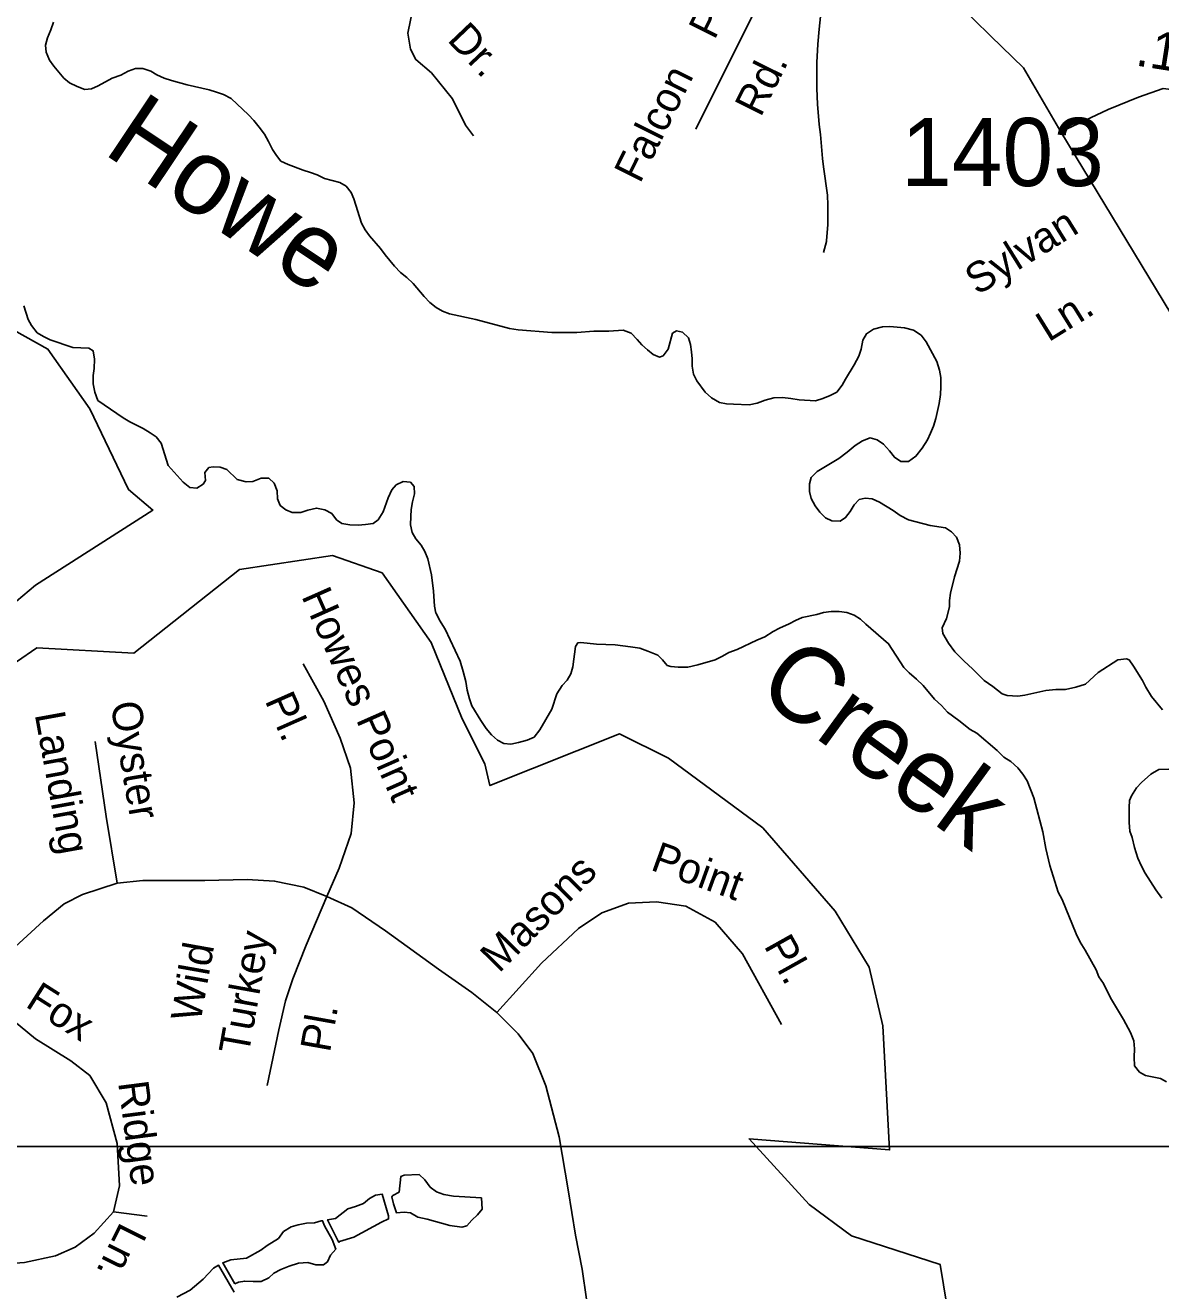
# Model space of a CAD drawing. Extents: x 1945482 to 2853149, y 66427 to 1015778.
# Drawn here: x 2362789 to 2365249, y 183881 to 186623 of the extents above; entities that cross this region are included whole.
import ezdxf

# ---------------------------------------------------------------- set-up
doc = ezdxf.new("R2010")
doc.units = 0
for name, color, linetype in [('Old_Level_10', 7, 'Continuous'), ('Old_Level_17', 7, 'Continuous'), ('Old_Level_21', 7, 'Continuous'), ('Old_Level_32', 7, 'Continuous'), ('Old_Level_35', 7, 'Continuous'), ('Old_Level_48', 7, 'Continuous'), ('Old_Level_49', 7, 'Continuous'), ('Old_Level_60', 7, 'Continuous'), ('Old_Level_63', 7, 'Continuous'), ('Old_Level_8', 7, 'Continuous')]:
    doc.layers.add(name, color=color, linetype=linetype)

msp = doc.modelspace()

# ---------------------------------------------------------------- linework, layer by layer
at = {"layer": 'Old_Level_32'}
for points in [[(2365032.2, 186392.5), (2364951.2, 186531), (2364880.4, 186599.8), (2364844.2, 186635.6), (2364799.7, 186677.3), (2364736.5, 186723.6), (2364646.9, 186771.9), (2364588.7, 186807.4), (2364548.4, 186831), (2364506.6, 186870.3), (2364357.8, 186990.7), (2364173.1, 187169.6)], [(2365032.2, 186392.5), (2365134.6, 186440.5), (2365200.2, 186467.8), (2365254.1, 186486.5), (2365382.9, 186470.1), (2365516.3, 186450.9)], [(2365318.4, 185919.8), (2365032.2, 186392.5)]]:
    msp.add_lwpolyline(points, dxfattribs=at)
at = {"layer": 'Old_Level_35'}
for p, q in [((2364480.1, 186876.5), (2364242, 186398.4)), ((2362980.4, 184052.1), (2363053.7, 184042.5))]:
    msp.add_line(p, q, dxfattribs=at)
for points in [[(2363475.5, 187170.4), (2363578, 187073.5), (2363629.3, 186988), (2363686.3, 186885.3), (2363674.9, 186765.6), (2363635, 186691.5), (2363617.9, 186606), (2363623.6, 186571.8), (2363635, 186549), (2363669.2, 186520.5), (2363714.8, 186463.5), (2363743.2, 186406.5), (2363760.3, 186383.6)], [(2364548.4, 186831), (2364514.8, 186662.8), (2364511.6, 186642.6), (2364508.7, 186614.5), (2364506, 186582.4), (2364503.6, 186542.3), (2364504, 186532.3), (2364503.8, 186486.3), (2364505.2, 186452.3), (2364508.9, 186408.4), (2364511.8, 186386.5), (2364515.8, 186334.7), (2364518.5, 186316.8), (2364527, 186255.1), (2364527.9, 186233.1), (2364527.5, 186191.1), (2364524.9, 186157), (2364525, 186155), (2364518.3, 186130.9)], [(2363442.4, 184735.1), (2363469.5, 184796.5), (2363495, 184871.4), (2363501.4, 184938.3), (2363493.4, 185013.3), (2363471.1, 185078.6), (2363436, 185158.3), (2363391.4, 185239.6)], [(2362988.3, 184763.8), (2362964.4, 184908.9), (2362940.5, 185071.4)], [(2362988.3, 184763.8), (2363044.1, 184770.2), (2363177.9, 184770.2), (2363270.3, 184771.8), (2363329.3, 184768.6), (2363393, 184755.8), (2363442.4, 184735.1)], [(2362684, 184547.8), (2362749.3, 184609.2), (2362829, 184682.5), (2362873.6, 184719.2), (2362913.4, 184739.9), (2362988.3, 184763.8)], [(2363442.4, 184735.1), (2363397.8, 184629.9), (2363369.1, 184556.6), (2363353.2, 184508.8), (2363338.8, 184446.6), (2363313.4, 184325.5)], [(2363442.4, 184735.1), (2363496.6, 184710.4), (2363569.9, 184661), (2363684.6, 184578.1), (2363756.3, 184527.1), (2363810.4, 184484.1)], [(2363810.4, 184484.1), (2363907.6, 184590.9), (2363987.3, 184665.8), (2364038.3, 184700), (2364095.6, 184720.8), (2364156.2, 184724), (2364219.9, 184714.4), (2364283.6, 184679.3), (2364342.6, 184610.8), (2364427, 184457.8)], [(2362980.4, 184052.1), (2362993.1, 184107.9), (2362988.3, 184200.3), (2362964.4, 184288), (2362929.4, 184347), (2362888, 184378.9), (2362811.5, 184426.7), (2362749.3, 184477.7), (2362684, 184547.8)], [(2363810.4, 184484.1), (2363856.6, 184437.8), (2363888.5, 184394.8), (2363917.2, 184324.7), (2363945.9, 184214.7), (2363965, 184099.9), (2363980.9, 184001.1), (2363995.3, 183927.8), (2364004.8, 183862.4), (2364009.6, 183781.1), (2364004.8, 183733.3)], [(2362634.6, 183940.5), (2362696.8, 183935.7), (2362787.6, 183942.1), (2362854.5, 183956.5), (2362897.5, 183975.6), (2362938.9, 184005.9), (2362980.4, 184052.1)]]:
    msp.add_lwpolyline(points, dxfattribs=at)
at = {"layer": 'Old_Level_48'}
for points in [[(2362764.6, 185962.6), (2362838.3, 185921.7), (2362929.5, 185791.7), (2363012.6, 185617.1), (2363065.8, 185572.8), (2362811.7, 185410.2), (2362646.2, 185271.2)], [(2362637.3, 185153), (2362814.6, 185274.2), (2363024.4, 185262.3), (2363253.2, 185443.7), (2363454.8, 185474.2), (2363562.3, 185436.8), (2363668.6, 185286), (2363735.8, 185120.1), (2363784.6, 185022.4), (2363795.7, 184975.6), (2364076.4, 185087.9), (2364182.8, 185034.7), (2364386.7, 184883.9), (2364543.3, 184703.6), (2364617.2, 184582.3), (2364646.8, 184455.2), (2364661.5, 184186.2), (2364357.2, 184209.8), (2364487.2, 184067.9), (2364578.8, 183999.9), (2364770.9, 183937.8), (2364806.3, 183722)]]:
    msp.add_lwpolyline(points, dxfattribs=at)
at = {"layer": 'Old_Level_49'}
for points in [[(2362764.6, 185962.6), (2362838.3, 185921.7), (2362929.5, 185791.7), (2363012.6, 185617.1), (2363065.8, 185572.8), (2362811.7, 185410.2), (2362646.2, 185271.2)], [(2362637.3, 185153), (2362814.6, 185274.2), (2363024.4, 185262.3), (2363253.2, 185443.7), (2363454.8, 185474.2), (2363562.3, 185436.8), (2363668.6, 185286), (2363735.8, 185120.1), (2363784.6, 185022.4), (2363795.7, 184975.6), (2364076.4, 185087.9), (2364182.8, 185034.7), (2364386.7, 184883.9), (2364543.3, 184703.6), (2364617.2, 184582.3), (2364646.8, 184455.2), (2364661.5, 184186.2), (2364357.2, 184209.8), (2364487.2, 184067.9), (2364578.8, 183999.9), (2364770.9, 183937.8), (2364806.3, 183722)]]:
    msp.add_lwpolyline(points, dxfattribs=at)
at = {"layer": 'Old_Level_60'}
for points in [[(2362850.5, 186630), (2362845, 186613.1), (2362837.5, 186596.2), (2362833.5, 186580.4), (2362834.7, 186564.7), (2362842, 186547.8), (2362851.2, 186534.3), (2362873.2, 186508.3), (2362885, 186498.8), (2362902, 186490.7), (2362918.2, 186484.3), (2362932.5, 186485.2), (2362947, 186491.9), (2362977.7, 186508.7), (2362996.2, 186515.3), (2363012.5, 186523.6), (2363028, 186529.8), (2363044, 186529.6), (2363061.2, 186523.7), (2363074.5, 186516.1), (2363090, 186508.9), (2363106, 186503.4), (2363139.7, 186494), (2363188, 186483.1), (2363203.7, 186478.6), (2363218.7, 186473), (2363235.5, 186464.8), (2363273, 186429.2), (2363284.2, 186416.7), (2363296.2, 186402.3), (2363307.2, 186387.1), (2363316.5, 186371.4), (2363324.5, 186353.9), (2363333.5, 186340.7), (2363343, 186329.1), (2363359, 186321.3), (2363391.5, 186309), (2363407, 186304.5), (2363421.5, 186298.8), (2363437.7, 186291.3), (2363470.5, 186282.5), (2363484.2, 186274.5), (2363495.5, 186261), (2363501, 186247), (2363517.7, 186194.4), (2363525.2, 186180.3), (2363534.7, 186167.1), (2363558.5, 186139.8), (2363568.7, 186125.7), (2363589, 186100.9), (2363601.7, 186087.8), (2363615.7, 186076.8), (2363629.5, 186063.9), (2363653, 186035.7), (2363665.5, 186022.3), (2363679.2, 186011.5), (2363693, 186003.8), (2363708.5, 185997.6), (2363765.5, 185985.6), (2363838.5, 185966.3), (2363857, 185962.9), (2363930, 185957.7), (2363965.5, 185957.3), (2363984.2, 185957.6), (2364020.5, 185960.6), (2364053.2, 185960.5), (2364084.5, 185962.7), (2364101.5, 185955.8), (2364115, 185942.3), (2364125, 185931), (2364136.7, 185919.7), (2364149, 185909.7), (2364162.7, 185903.8), (2364170.7, 185907), (2364181.5, 185921.3), (2364191, 185955.7), (2364199.5, 185961), (2364212.5, 185958.2), (2364226, 185946.1), (2364230.2, 185931.2), (2364232.7, 185915.7), (2364233.7, 185900.6), (2364233.7, 185884.3)], [(2362786.2, 186015.5), (2362795.7, 185985.9), (2362803, 185972.3), (2362815.2, 185956.5), (2362828.5, 185948.9), (2362843, 185941.8), (2362892.7, 185925), (2362927, 185923.8), (2362936.2, 185917.9), (2362939.5, 185899.7), (2362938.7, 185879.8), (2362936.5, 185864), (2362936.2, 185846.2), (2362939.7, 185828.1), (2362946.2, 185810.2), (2363001.2, 185772.6), (2363015.5, 185764), (2363044.5, 185749.5), (2363060, 185740.2), (2363073, 185731.2), (2363083.5, 185717.6), (2363098.5, 185669.4), (2363131.5, 185632.8), (2363145.5, 185621.8), (2363160.7, 185620), (2363174.7, 185629), (2363180, 185636.5), (2363178, 185654.3), (2363187.2, 185665), (2363196, 185666.3), (2363211.2, 185665.8), (2363226, 185660.7), (2363248.5, 185638.9), (2363267.7, 185633.9), (2363282, 185634.7), (2363300, 185641.6), (2363316.7, 185641.8), (2363328.5, 185630.9), (2363334.7, 185614.2), (2363336, 185597), (2363341.5, 185582.6), (2363353.5, 185573.1), (2363367.5, 185567.2), (2363386, 185567.4), (2363401, 185572.4), (2363420, 185577.1), (2363438.5, 185573.5), (2363453.2, 185565), (2363463.2, 185551.6), (2363475, 185543.9), (2363492, 185540.8), (2363510.5, 185540), (2363526, 185541.1), (2363543, 185543.4), (2363553.7, 185551.8), (2363564.7, 185568.8), (2363575.5, 185599), (2363583, 185616.4), (2363593, 185627.7), (2363607.5, 185634.3), (2363623.7, 185633.4), (2363632, 185623.6), (2363632.2, 185608), (2363628, 185590.6), (2363625.5, 185573.7), (2363624.5, 185558.5), (2363624, 185540.3), (2363627, 185523.9), (2363635.5, 185510.5), (2363647, 185496.3), (2363655, 185483.1), (2363661, 185466.7), (2363669.5, 185432.6), (2363673.5, 185397), (2363676, 185364.3)], [(2364233.7, 185884.3), (2364236.7, 185867.1), (2364243.7, 185852.9), (2364262, 185828.1), (2364276, 185815.6), (2364292.7, 185805.8), (2364308, 185803.2), (2364323.5, 185801.9), (2364357, 185800.9), (2364374.7, 185804.6), (2364392, 185810.9), (2364411, 185815.8), (2364429.7, 185816.5), (2364447.7, 185814.7), (2364465.7, 185811.7), (2364501, 185809.6), (2364517, 185814.3), (2364532.7, 185820.6), (2364547, 185828.5), (2364558.5, 185843), (2364565.7, 185856.3), (2364584.7, 185887.1), (2364594.5, 185905.9), (2364600, 185921.5), (2364603.5, 185940.6), (2364611.5, 185954.6), (2364626.5, 185964.7), (2364646.2, 185969.7), (2364662, 185970.5), (2364693.5, 185967.5), (2364713, 185962.8), (2364730, 185951.5), (2364740.7, 185937.2), (2364763.7, 185894.4), (2364769.5, 185875.8), (2364772.2, 185859.6), (2364772.5, 185839.5), (2364771.7, 185823.3), (2364769, 185803.7), (2364761.5, 185770.9), (2364756.5, 185754.8), (2364750.2, 185739.6), (2364743.5, 185725), (2364731.7, 185706.5), (2364718.5, 185689.2), (2364702.7, 185677.8), (2364685.7, 185678), (2364671.7, 185687.2), (2364661.2, 185701.3), (2364648, 185715.8), (2364634.2, 185724.5), (2364619.2, 185729.5), (2364602.7, 185722.8), (2364586.7, 185712.4), (2364569.5, 185698.3)], [(2364569.5, 185698.3), (2364551.2, 185684.7), (2364504.7, 185656), (2364491.7, 185643.3), (2364488.2, 185629.7), (2364488, 185612.7), (2364491.5, 185597.4), (2364500.2, 185581.5), (2364510.2, 185568), (2364522.5, 185555.8), (2364536.2, 185549.1), (2364554.2, 185548.3), (2364566, 185556.5), (2364576.2, 185569.6), (2364585, 185583.8), (2364595.5, 185595.2), (2364608.5, 185598.2), (2364623.5, 185596.8), (2364639.2, 185589.6), (2364669.5, 185571.5), (2364684.2, 185560.6), (2364702, 185551.5), (2364749, 185539.5), (2364782.2, 185534), (2364795.5, 185525.5), (2364806, 185513.9), (2364813, 185497.3), (2364814.2, 185479.6), (2364813, 185461.7), (2364802, 185428.2), (2364793.5, 185392.5), (2364791.5, 185376.4), (2364791, 185362.7), (2364784.5, 185337.5), (2364775.5, 185317.5), (2364777, 185305), (2364789, 185284), (2364803, 185265.1), (2364822.2, 185245.6), (2364842, 185228.1), (2364866.5, 185203.6), (2364884.7, 185190.5), (2364905.2, 185174.4), (2364916.2, 185170.9), (2364939.2, 185169.5), (2364954.2, 185171.5), (2365000, 185181.8), (2365021.5, 185184.1), (2365042.5, 185184), (2365065, 185189.2), (2365085.5, 185195.7), (2365113.5, 185220.5), (2365155.5, 185248.3), (2365174.5, 185250.1), (2365180.2, 185248.3), (2365189.7, 185234.7), (2365209.2, 185203.3), (2365216.5, 185189.1), (2365229, 185168.8), (2365252.2, 185139.9)], [(2363676, 185364.3), (2363678.7, 185349.2), (2363679.5, 185349.3), (2363686.7, 185333.9), (2363698.5, 185314.5), (2363731, 185245.3), (2363738, 185223.1), (2363743.7, 185200.9), (2363746.5, 185182.1), (2363751.2, 185163.6), (2363756.7, 185148.3), (2363775.7, 185116.7), (2363787.7, 185099.1), (2363799, 185085.4), (2363812, 185074.2), (2363825.7, 185066.9), (2363841.2, 185065.4), (2363857.7, 185068.8), (2363876.5, 185074), (2363891.5, 185080.7), (2363904, 185096.2), (2363929.5, 185141.5), (2363941, 185174.1), (2363952, 185192.6), (2363962.7, 185204.2), (2363971.2, 185217.6), (2363975.5, 185233.2), (2363981, 185277.3), (2363986, 185284.7), (2363992.7, 185285.8), (2364026.5, 185281.9), (2364067.2, 185280.4), (2364100.2, 185276.6), (2364120.7, 185273.2), (2364138, 185267.2), (2364159.2, 185258.1), (2364169.7, 185248.4), (2364180, 185235.8), (2364187.5, 185233.7), (2364203.7, 185232.1), (2364224.7, 185232.3), (2364246, 185237.2), (2364283.5, 185248.4), (2364299.5, 185255.8), (2364313.2, 185263.8), (2364331, 185270.6), (2364373.7, 185290.7), (2364391, 185297.7), (2364409, 185309.5), (2364423, 185316.9), (2364444, 185326.2), (2364457.7, 185333.5), (2364472.2, 185339.6), (2364503.7, 185346.3), (2364518, 185350.6)], [(2364518, 185350.6), (2364534.5, 185352.6), (2364552, 185352.7), (2364568.7, 185350.7), (2364584.5, 185344.7), (2364598.7, 185336.2), (2364610.2, 185325.4), (2364659.2, 185283), (2364692.5, 185231.5), (2364703.5, 185220.2), (2364720, 185206.3), (2364734, 185192.2), (2364758.5, 185163.2), (2364774, 185149.2), (2364786.7, 185134.9), (2364811.5, 185116.9), (2364836, 185097.4), (2364850, 185089.4), (2364894.5, 185051.5), (2364909.2, 185037.3), (2364924, 185027.8), (2364939.5, 185014.1), (2364950, 185000), (2364959.2, 184985.8), (2364973.7, 184949.4), (2364993.5, 184875.4), (2365000, 184839.3), (2365008.5, 184802.2), (2365026.7, 184744.9), (2365035, 184728.9), (2365065.5, 184654.2), (2365074, 184635.9), (2365085, 184618.9), (2365109, 184576.6), (2365114.5, 184561.3), (2365124.5, 184546.4), (2365140.2, 184515.7), (2365168, 184468.4), (2365183.5, 184440.2), (2365190.5, 184422.6), (2365191.5, 184404.8), (2365191, 184386.8), (2365192.2, 184368.3), (2365202.7, 184354.2), (2365216, 184347.5), (2365248, 184341.1), (2365261.5, 184333.8)], [(2365266, 185011.3), (2365244.5, 185010.7), (2365230.5, 185002.6), (2365227.5, 185000), (2365207, 184982), (2365196.5, 184970.7), (2365185.2, 184953.6), (2365181, 184943.1), (2365180, 184927.9), (2365180, 184895.5), (2365182, 184877.1), (2365186.7, 184862.8), (2365192, 184841.6), (2365199, 184818.4), (2365206.7, 184800.7), (2365215.2, 184785.8), (2365238.2, 184749.9), (2365251.2, 184731.9)], [(2363777.5, 184082.3), (2363717, 184085.9), (2363695.7, 184089.1), (2363679.7, 184095.3), (2363666, 184105.6), (2363654.7, 184121.4), (2363642.2, 184132.5), (2363610, 184131.6), (2363603, 184128.6), (2363599.2, 184094.7), (2363585.5, 184087.2), (2363583.2, 184084.4), (2363587, 184069.2), (2363593.2, 184049.8), (2363609.7, 184051.4), (2363623.5, 184049.5), (2363639.7, 184040.1), (2363659.7, 184035.8), (2363708.7, 184022.5), (2363735, 184018.5), (2363745.5, 184021.5), (2363756.2, 184033.8), (2363768.7, 184045.7), (2363779.2, 184057.6), (2363777.5, 184082.3)], [(2363468.2, 183985.6), (2363444.2, 184034.8), (2363461.2, 184037.1), (2363487.7, 184058.4), (2363504.9, 184063.2), (2363522.2, 184069.8), (2363534.7, 184080.4), (2363547.7, 184088.3), (2363562.4, 184090.1), (2363576.2, 184043.3), (2363576.4, 184036.6), (2363561.2, 184029.4), (2363501.2, 183997.1), (2363469.7, 183987.3), (2363468.2, 183985.6)], [(2363243, 183895.9), (2363217.2, 183941.6), (2363234.5, 183947.8), (2363268.2, 183951.8), (2363299.2, 183968.6), (2363313.2, 183978.8), (2363337.5, 183994), (2363348.7, 184009.6), (2363365.2, 184019.6), (2363380.2, 184023.9), (2363398.2, 184027.1), (2363415.7, 184027.7), (2363430, 184032.7), (2363433.2, 184032.4), (2363437.7, 184021.8), (2363454, 183992), (2363461.7, 183970.7), (2363450.2, 183958.3), (2363444, 183943.6), (2363435.5, 183936.8), (2363418.5, 183936.8), (2363401.5, 183941.9), (2363381, 183940.6), (2363361.2, 183934.4), (2363343, 183926.7), (2363327.7, 183919.2), (2363316.7, 183908.5), (2363300.2, 183901), (2363282.7, 183900.8), (2363264.7, 183901.9), (2363251, 183899.1), (2363243, 183895.9)], [(2363117.6, 183867.1), (2363146.6, 183881.9), (2363174.8, 183905.7), (2363197.1, 183929.7), (2363208.1, 183936), (2363241.6, 183877.6)]]:
    msp.add_lwpolyline(points, dxfattribs=at)
at = {"layer": 'Old_Level_63'}
msp.add_lwpolyline([(2368085.3, 184193.5), (2353909.6, 184193.5), (2353909.6, 192135.8), (2369645.2, 192135.8)], dxfattribs=at)

# ---------------------------------------------------------------- texts
at = {"layer": 'Old_Level_10'}
for s, height, rotation, p in [('Pointe', 65.62, 63.5192, (2364282.2, 186589.6)), ('Dr.', 65.62, 313.6027, (2363701.3, 186590.4)), ('Falcon', 65.62, 63.5192, (2364120.7, 186278.5)), ('Rd.', 65.62, 63.5192, (2364382.1, 186422.2)), ('Sylvan', 65.62, 31.8079, (2364851.2, 186036.8)), ('Ln.', 65.62, 31.8079, (2365005.6, 185935.7)), ('Howes Point', 65.617, 293.8753, (2363386.6, 185386.3)), ('Oyster', 65.62, 279.7105, (2362973.7, 185153.1)), ('Pl.', 65.62, 293.8753, (2363307.4, 185160)), ('Landing', 65.62, 280.3021, (2362809.6, 185130.3)), ('Point', 65.62, 340.1036, (2364141.2, 184793.7)), ('Masons', 65.62, 45.2978, (2363815.5, 184567.5)), ('Turkey', 65.62, 79.85, (2363272.7, 184389.8)), ('Wild', 65.62, 79.85, (2363168.7, 184460.9)), ('Pl.', 65.62, 299.228, (2364388.1, 184628.4)), ('Fox', 65.62, 327.5695, (2362787.1, 184498)), ('Pl.', 65.62, 79.85, (2363449.1, 184395.5)), ('Ridge', 65.62, 277.3593, (2362990.4, 184332.1)), ('Ln.', 65.62, 243.5306, (2362996, 184032))]:
    msp.add_text(s, height=height, rotation=rotation, dxfattribs=at).set_placement(p)
at = {"layer": 'Old_Level_17'}
msp.add_text('.10', height=82.02, rotation=351.0204, dxfattribs=at).set_placement((2365191.8, 186536.5))
at = {"layer": 'Old_Level_21'}
for s, rotation, p in [('Howe', 326.1902, (2362955, 186347.3)), ('Creek', 323.904, (2364367.7, 185175.6))]:
    msp.add_text(s, height=164.04, rotation=rotation, dxfattribs=at).set_placement(p)
at = {"layer": 'Old_Level_8'}
msp.add_text('1403', height=147.64, dxfattribs=at).set_placement((2364686.3, 186274.8))

doc.saveas('drawing.dxf')
